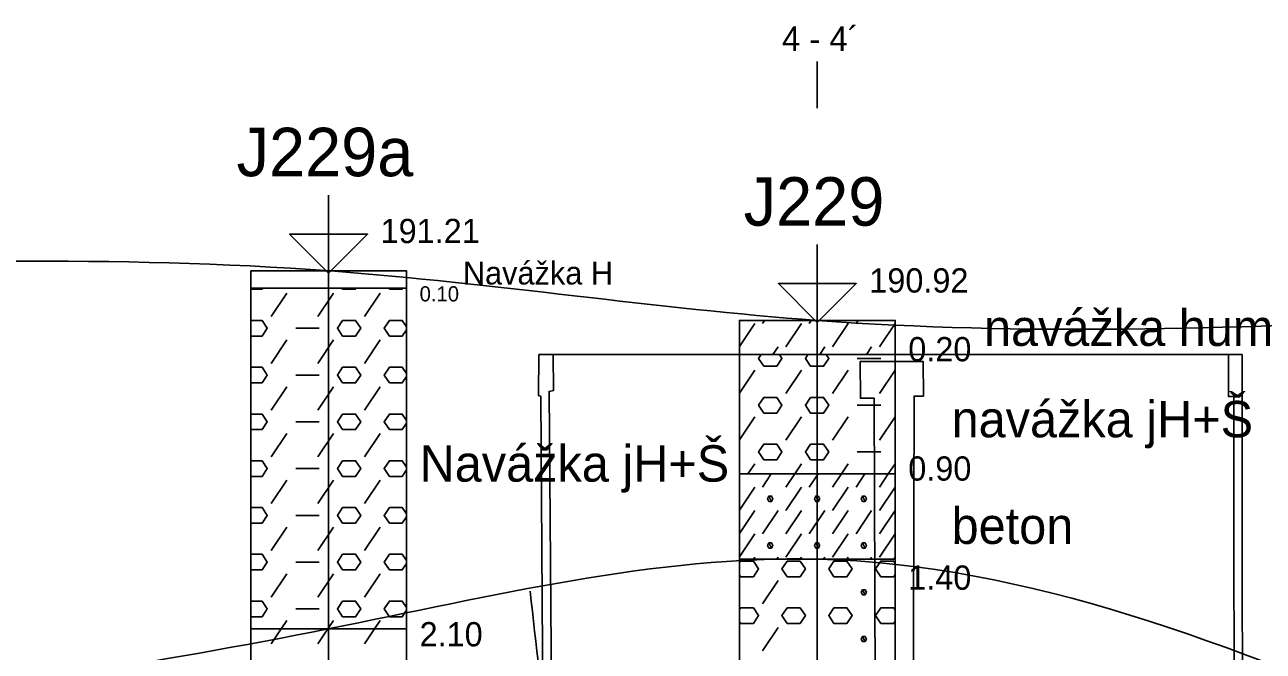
# Model space of a CAD drawing. Extents: x 3042 to 4120, y 576 to 2694.
# Drawn here: x 3453.93 to 3490.25, y 628.72 to 647.1 of the extents above; entities that cross this region are included whole.
import ezdxf

# ---------------------------------------------------------------- set-up
doc = ezdxf.new("R2010")
doc.units = 0
for name, color, linetype in [('15', 7, 'Continuous'), ('16', 7, 'Continuous'), ('17', 7, 'Continuous'), ('18', 7, 'Continuous'), ('22', 7, 'Continuous'), ('51', 7, 'Continuous'), ('52', 7, 'Continuous'), ('53', 7, 'Continuous'), ('56', 7, 'Continuous'), ('nádrže', 7, 'Continuous'), ('rozhraní', 7, 'Continuous')]:
    doc.layers.add(name, color=color, linetype=linetype)

msp = doc.modelspace()

# ---------------------------------------------------------------- linework, layer by layer
at = {"layer": '15'}
for points in [[(3462.842, 642.099), (3462.842, 639.813), (3461.699, 640.956), (3463.985, 640.956), (3462.842, 639.813)], [(3477.172, 640.649), (3477.172, 638.363), (3476.029, 639.506), (3478.315, 639.506), (3477.172, 638.363)]]:
    msp.add_lwpolyline(points, dxfattribs=at)
at = {"layer": '18'}
for p, q in [((3462.842, 583.826), (3462.842, 639.88)), ((3477.172, 617.426), (3477.172, 638.426))]:
    msp.add_line(p, q, dxfattribs=at)
at = {"layer": '22'}
msp.add_lwpolyline([(3477.172, 644.649), (3477.172, 644.649), (3477.172, 646.018)], dxfattribs=at)
at = {"layer": '51'}
for p, q in [((3474.886, 637.666), (3475.335, 638.34)), ((3475.564, 638.34), (3475.621, 638.426)), ((3476.25, 637.654), (3476.707, 638.34)), ((3476.935, 638.34), (3476.993, 638.426)), ((3477.621, 637.654), (3478.078, 638.34)), ((3478.307, 638.34), (3478.365, 638.426)), ((3478.993, 637.654), (3479.45, 638.34)), ((3475.869, 637.426), (3476.021, 637.654)), ((3477.241, 637.426), (3477.393, 637.654)), ((3478.612, 637.426), (3478.764, 637.654)), ((3478.345, 637.311), (3479.031, 637.311)), ((3474.886, 636.294), (3475.335, 636.968)), ((3476.25, 636.283), (3476.707, 636.968)), ((3477.621, 636.283), (3478.078, 636.968)), ((3478.993, 636.283), (3479.45, 636.968)), ((3478.345, 635.94), (3479.031, 635.94)), ((3474.886, 634.923), (3475.335, 635.597)), ((3476.25, 634.911), (3476.707, 635.597)), ((3477.621, 634.911), (3478.078, 635.597)), ((3478.993, 634.911), (3479.45, 635.597)), ((3478.345, 634.568), (3479.031, 634.568)), ((3475.136, 633.926), (3475.335, 634.225)), ((3476.508, 633.926), (3476.707, 634.225)), ((3477.879, 633.926), (3478.078, 634.225)), ((3479.251, 633.926), (3479.45, 634.225)), ((3475.564, 633.539), (3475.822, 633.926)), ((3476.25, 633.539), (3476.508, 633.926)), ((3476.935, 633.539), (3477.193, 633.926)), ((3477.621, 633.539), (3477.879, 633.926)), ((3478.307, 633.539), (3478.565, 633.926)), ((3478.993, 633.539), (3479.251, 633.926)), ((3474.886, 632.865), (3475.335, 633.539)), ((3476.25, 632.854), (3476.707, 633.539)), ((3477.621, 632.854), (3478.078, 633.539)), ((3478.993, 632.854), (3479.45, 633.539)), ((3474.886, 632.179), (3475.335, 632.854)), ((3475.564, 632.168), (3476.021, 632.854)), ((3476.25, 632.168), (3476.707, 632.854)), ((3476.935, 632.168), (3477.393, 632.854)), ((3477.621, 632.168), (3478.078, 632.854)), ((3478.307, 632.168), (3478.764, 632.854)), ((3478.993, 632.168), (3479.45, 632.854)), ((3474.886, 631.494), (3475.335, 632.168)), ((3476.25, 631.482), (3476.707, 632.168)), ((3477.621, 631.482), (3478.078, 632.168)), ((3478.993, 631.482), (3479.45, 632.168)), ((3475.298, 631.426), (3475.335, 631.482)), ((3475.984, 631.426), (3476.021, 631.482)), ((3476.67, 631.426), (3476.707, 631.482)), ((3477.356, 631.426), (3477.393, 631.482)), ((3478.041, 631.426), (3478.078, 631.482)), ((3478.727, 631.426), (3478.764, 631.482)), ((3479.413, 631.426), (3479.45, 631.482)), ((3474.886, 630.956), (3474.916, 630.911)), ((3475.564, 630.11), (3476.021, 630.796)), ((3474.886, 629.585), (3474.916, 629.539)), ((3475.564, 628.739), (3476.021, 629.425))]:
    msp.add_line(p, q, dxfattribs=at)
for points in [[(3460.556, 639.377), (3465.128, 639.377), (3465.128, 639.877), (3460.556, 639.877)], [(3460.556, 629.377), (3465.128, 629.377), (3465.128, 639.377), (3460.556, 639.377)], [(3474.886, 637.426), (3479.458, 637.426), (3479.458, 638.426), (3474.886, 638.426)], [(3474.886, 633.926), (3479.458, 633.926), (3479.458, 637.426), (3474.886, 637.426)], [(3474.886, 631.426), (3479.458, 631.426), (3479.458, 633.926), (3474.886, 633.926)], [(3474.886, 623.426), (3479.458, 623.426), (3479.458, 631.426), (3474.886, 631.426)], [(3460.556, 621.377), (3465.128, 621.377), (3465.128, 629.377), (3460.556, 629.377)]]:
    msp.add_lwpolyline(points, close=True, dxfattribs=at)
for points in [[(3460.556, 639.34), (3460.889, 639.34), (3460.913, 639.377)], [(3461.155, 638.539), (3461.612, 639.225)], [(3462.527, 638.539), (3462.984, 639.225)], [(3463.226, 639.377), (3463.251, 639.34)], [(3463.251, 639.34), (3463.632, 639.34), (3463.656, 639.377)], [(3463.898, 638.539), (3464.356, 639.225)], [(3464.598, 639.377), (3464.622, 639.34)], [(3464.622, 639.34), (3465.003, 639.34), (3465.028, 639.377)], [(3460.556, 637.968), (3460.889, 637.968), (3461.041, 638.197), (3460.889, 638.425), (3460.556, 638.425)], [(3461.879, 638.197), (3462.565, 638.197)], [(3463.251, 637.968), (3463.632, 637.968), (3463.784, 638.197), (3463.632, 638.425), (3463.251, 638.425), (3463.098, 638.197), (3463.251, 637.968)], [(3465.128, 638.239), (3465.003, 638.425), (3464.622, 638.425), (3464.47, 638.197), (3464.622, 637.968)], [(3464.622, 637.968), (3465.003, 637.968), (3465.128, 638.155)], [(3461.155, 637.168), (3461.612, 637.854)], [(3462.527, 637.168), (3462.984, 637.854)], [(3463.898, 637.168), (3464.356, 637.854)], [(3475.526, 637.426), (3475.45, 637.311), (3475.602, 637.083)], [(3475.602, 637.083), (3475.983, 637.083), (3476.135, 637.311), (3476.059, 637.426)], [(3476.898, 637.426), (3476.821, 637.311), (3476.974, 637.083)], [(3476.974, 637.083), (3477.355, 637.083), (3477.507, 637.311), (3477.43, 637.426)], [(3460.556, 636.596), (3460.889, 636.596), (3461.041, 636.825), (3460.889, 637.054), (3460.556, 637.054)], [(3463.251, 636.596), (3463.632, 636.596), (3463.784, 636.825), (3463.632, 637.054), (3463.251, 637.054), (3463.098, 636.825), (3463.251, 636.596)], [(3465.128, 636.867), (3465.003, 637.054), (3464.622, 637.054), (3464.47, 636.825), (3464.622, 636.596)], [(3461.879, 636.825), (3462.565, 636.825)], [(3464.622, 636.596), (3465.003, 636.596), (3465.128, 636.783)], [(3461.155, 635.796), (3461.612, 636.482)], [(3462.527, 635.796), (3462.984, 636.482)], [(3463.898, 635.796), (3464.356, 636.482)], [(3475.602, 635.711), (3475.983, 635.711), (3476.135, 635.94), (3475.983, 636.168), (3475.602, 636.168), (3475.45, 635.94), (3475.602, 635.711)], [(3476.974, 635.711), (3477.355, 635.711), (3477.507, 635.94), (3477.355, 636.168), (3476.974, 636.168), (3476.821, 635.94), (3476.974, 635.711)], [(3460.556, 635.225), (3460.889, 635.225), (3461.041, 635.453), (3460.889, 635.682), (3460.556, 635.682)], [(3463.251, 635.225), (3463.632, 635.225), (3463.784, 635.453), (3463.632, 635.682), (3463.251, 635.682), (3463.098, 635.453), (3463.251, 635.225)], [(3465.128, 635.495), (3465.003, 635.682), (3464.622, 635.682), (3464.47, 635.453), (3464.622, 635.225)], [(3461.879, 635.453), (3462.565, 635.453)], [(3464.622, 635.225), (3465.003, 635.225), (3465.128, 635.411)], [(3461.155, 634.425), (3461.612, 635.11)], [(3462.527, 634.425), (3462.984, 635.11)], [(3463.898, 634.425), (3464.356, 635.11)], [(3475.602, 634.34), (3475.983, 634.34), (3476.135, 634.568), (3475.983, 634.797), (3475.602, 634.797), (3475.45, 634.568), (3475.602, 634.34)], [(3476.974, 634.34), (3477.355, 634.34), (3477.507, 634.568), (3477.355, 634.797), (3476.974, 634.797), (3476.821, 634.568), (3476.974, 634.34)], [(3460.556, 633.853), (3460.889, 633.853), (3461.041, 634.082), (3460.889, 634.31), (3460.556, 634.31)], [(3463.251, 633.853), (3463.632, 633.853), (3463.784, 634.082), (3463.632, 634.31), (3463.251, 634.31), (3463.098, 634.082), (3463.251, 633.853)], [(3465.128, 634.124), (3465.003, 634.31), (3464.622, 634.31), (3464.47, 634.082), (3464.622, 633.853)], [(3461.155, 633.053), (3461.612, 633.739)], [(3461.879, 634.082), (3462.565, 634.082)], [(3462.527, 633.053), (3462.984, 633.739)], [(3463.898, 633.053), (3464.356, 633.739)], [(3464.622, 633.853), (3465.003, 633.853), (3465.128, 634.04)], [(3475.754, 633.273), (3475.716, 633.197), (3475.754, 633.12), (3475.831, 633.12), (3475.869, 633.197), (3475.831, 633.273), (3475.754, 633.273), (3475.831, 633.12)], [(3477.126, 633.273), (3477.088, 633.197), (3477.126, 633.12), (3477.202, 633.12), (3477.24, 633.197), (3477.202, 633.273), (3477.126, 633.273), (3477.202, 633.12)], [(3478.498, 633.273), (3478.459, 633.197), (3478.498, 633.12), (3478.574, 633.12), (3478.612, 633.197), (3478.574, 633.273), (3478.498, 633.273), (3478.574, 633.12)], [(3460.556, 632.482), (3460.889, 632.482), (3461.041, 632.71), (3460.889, 632.939), (3460.556, 632.939)], [(3461.879, 632.71), (3462.565, 632.71)], [(3463.251, 632.482), (3463.632, 632.482), (3463.784, 632.71), (3463.632, 632.939), (3463.251, 632.939), (3463.098, 632.71), (3463.251, 632.482)], [(3465.128, 632.752), (3465.003, 632.939), (3464.622, 632.939), (3464.47, 632.71), (3464.622, 632.482)], [(3464.622, 632.482), (3465.003, 632.482), (3465.128, 632.668)], [(3461.155, 631.681), (3461.612, 632.367)], [(3462.527, 631.681), (3462.984, 632.367)], [(3463.898, 631.681), (3464.356, 632.367)], [(3460.556, 631.11), (3460.889, 631.11), (3461.041, 631.339), (3460.889, 631.567), (3460.556, 631.567)], [(3463.251, 631.11), (3463.632, 631.11), (3463.784, 631.339), (3463.632, 631.567), (3463.251, 631.567), (3463.098, 631.339), (3463.251, 631.11)], [(3465.128, 631.381), (3465.003, 631.567), (3464.622, 631.567), (3464.47, 631.339), (3464.622, 631.11)], [(3475.754, 631.901), (3475.716, 631.825), (3475.754, 631.749), (3475.831, 631.749), (3475.869, 631.825), (3475.831, 631.901), (3475.754, 631.901), (3475.831, 631.749)], [(3477.126, 631.901), (3477.088, 631.825), (3477.126, 631.749), (3477.202, 631.749), (3477.24, 631.825), (3477.202, 631.901), (3477.126, 631.901), (3477.202, 631.749)], [(3478.498, 631.901), (3478.459, 631.825), (3478.498, 631.749), (3478.574, 631.749), (3478.612, 631.825), (3478.574, 631.901), (3478.498, 631.901), (3478.574, 631.749)], [(3461.879, 631.339), (3462.565, 631.339)], [(3464.622, 631.11), (3465.003, 631.11), (3465.128, 631.297)], [(3474.916, 630.911), (3475.297, 630.911), (3475.45, 631.139), (3475.297, 631.368), (3474.916, 631.368), (3474.886, 631.322)], [(3476.288, 630.911), (3476.669, 630.911), (3476.821, 631.139), (3476.669, 631.368), (3476.288, 631.368), (3476.135, 631.139), (3476.288, 630.911)], [(3477.659, 630.911), (3478.04, 630.911), (3478.193, 631.139), (3478.04, 631.368), (3477.659, 631.368), (3477.507, 631.139), (3477.659, 630.911)], [(3479.458, 631.299), (3479.412, 631.368), (3479.031, 631.368), (3478.879, 631.139), (3479.031, 630.911)], [(3461.155, 630.31), (3461.612, 630.996)], [(3462.527, 630.31), (3462.984, 630.996)], [(3463.898, 630.31), (3464.356, 630.996)], [(3479.031, 630.911), (3479.412, 630.911), (3479.458, 630.979)], [(3478.498, 630.53), (3478.459, 630.453), (3478.498, 630.377), (3478.574, 630.377), (3478.612, 630.453), (3478.574, 630.53), (3478.498, 630.53), (3478.574, 630.377)], [(3460.556, 629.738), (3460.889, 629.738), (3461.041, 629.967), (3460.889, 630.196), (3460.556, 630.196)], [(3463.251, 629.738), (3463.632, 629.738), (3463.784, 629.967), (3463.632, 630.196), (3463.251, 630.196), (3463.098, 629.967), (3463.251, 629.738)], [(3465.128, 630.009), (3465.003, 630.196), (3464.622, 630.196), (3464.47, 629.967), (3464.622, 629.738)], [(3461.879, 629.967), (3462.565, 629.967)], [(3464.622, 629.738), (3465.003, 629.738), (3465.128, 629.925)], [(3474.916, 629.539), (3475.297, 629.539), (3475.45, 629.768), (3475.297, 629.996), (3474.916, 629.996), (3474.886, 629.951)], [(3476.288, 629.539), (3476.669, 629.539), (3476.821, 629.768), (3476.669, 629.996), (3476.288, 629.996), (3476.135, 629.768), (3476.288, 629.539)], [(3477.659, 629.539), (3478.04, 629.539), (3478.193, 629.768), (3478.04, 629.996), (3477.659, 629.996), (3477.507, 629.768), (3477.659, 629.539)], [(3479.458, 629.928), (3479.412, 629.996), (3479.031, 629.996), (3478.879, 629.768), (3479.031, 629.539)], [(3461.155, 628.938), (3461.447, 629.377)], [(3461.447, 629.377), (3461.612, 629.624)], [(3462.527, 628.938), (3462.819, 629.377)], [(3462.819, 629.377), (3462.984, 629.624)], [(3463.898, 628.938), (3464.191, 629.377)], [(3464.191, 629.377), (3464.356, 629.624)], [(3479.031, 629.539), (3479.412, 629.539), (3479.458, 629.608)], [(3478.498, 629.158), (3478.459, 629.082), (3478.498, 629.006), (3478.574, 629.006), (3478.612, 629.082), (3478.574, 629.158), (3478.498, 629.158), (3478.574, 629.006)]]:
    msp.add_lwpolyline(points, dxfattribs=at)
at = {"layer": '53'}
for p, q in [((3474.886, 638.426), (3479.458, 638.426)), ((3474.886, 638.426), (3474.886, 617.426)), ((3479.458, 638.426), (3479.458, 617.426)), ((3474.886, 637.426), (3479.458, 637.426)), ((3474.886, 633.926), (3479.458, 633.926)), ((3474.886, 631.426), (3479.458, 631.426))]:
    msp.add_line(p, q, dxfattribs=at)
for points in [[(3460.556, 639.877), (3465.128, 639.877)], [(3460.556, 639.877), (3460.556, 594.877)], [(3465.128, 639.877), (3465.128, 594.877)], [(3460.556, 639.377), (3465.128, 639.377)], [(3460.556, 629.377), (3465.128, 629.377)]]:
    msp.add_lwpolyline(points, dxfattribs=at)
at = {"layer": '56'}
for p, q in [((3477.172, 638.807), (3477.172, 638.045)), ((3476.791, 638.426), (3477.553, 638.426)), ((3477.172, 637.807), (3477.172, 637.045)), ((3476.791, 637.426), (3477.553, 637.426)), ((3477.172, 634.307), (3477.172, 633.545)), ((3476.791, 633.926), (3477.553, 633.926)), ((3477.172, 631.807), (3477.172, 631.045)), ((3476.791, 631.426), (3477.553, 631.426))]:
    msp.add_line(p, q, dxfattribs=at)
for points in [[(3462.842, 640.258), (3462.842, 639.496)], [(3462.461, 639.877), (3463.223, 639.877)], [(3462.842, 639.758), (3462.842, 638.996)], [(3462.461, 639.377), (3463.223, 639.377)], [(3462.842, 629.758), (3462.842, 628.996)], [(3462.461, 629.377), (3463.223, 629.377)]]:
    msp.add_lwpolyline(points, dxfattribs=at)
at = {"layer": 'nádrže'}
msp.add_line((3469.006, 637.426), (3489.626, 637.426), dxfattribs=at)
for points in [[(3469.41, 623.781), (3469.307, 636.345), (3469.432, 636.37), (3469.426, 637.426), (3469.006, 637.426), (3468.996, 636.221), (3469.062, 636.207)], [(3489.644, 621.155), (3489.626, 637.426), (3489.226, 637.415), (3489.227, 636.193), (3489.381, 636.197), (3489.395, 623.645)], [(3479.966, 619.108), (3480.011, 636.206), (3480.281, 636.206), (3480.278, 637.22), (3478.433, 637.22), (3478.437, 636.145), (3478.842, 636.145), (3478.901, 619.315)], [(3469.062, 636.207), (3469.167, 621.305)]]:
    msp.add_lwpolyline(points, dxfattribs=at)
at = {"layer": 'rozhraní'}
for points in [[(3531.382, 641.076), (3525.329, 639.479), (3513.548, 639.076), (3477.172, 638.426), (3462.905, 639.877), (3424.998, 640.427), (3415.792, 641.826)], [(3447.81, 626.908), (3462.819, 629.377), (3477.172, 631.426), (3513.652, 620.576), (3522.449, 620.576)], [(3468.75, 630.489), (3470.139, 621.151), (3470.75, 618.65)]]:
    msp.add_spline(points, degree=3, dxfattribs=at)

# ---------------------------------------------------------------- texts
at = {"layer": '16'}
for s, p in [('J229a', (3460.143, 642.655)), ('J229', (3475.013, 641.205))]:
    msp.add_text(s, height=1.4224, dxfattribs=at).set_placement(p)
at = {"layer": '17'}
for s, p in [('191.21', (3464.366, 640.694)), ('190.92', (3478.696, 639.244))]:
    msp.add_text(s, height=0.7112, dxfattribs=at).set_placement(p)
at = {"layer": '22'}
msp.add_text('4 - 4´', height=0.72, dxfattribs=at).set_placement((3476.136, 646.327))
at = {"layer": '52'}
for s, height, p in [('Navážka H', 0.6731, (3466.779, 639.48)), ('0.10', 0.4445, (3465.509, 638.984)), ('navážka humH', 1.0668, (3482.06, 637.679)), ('0.20', 0.7112, (3479.839, 637.228)), ('navážka jH+Š', 1.0668, (3481.109, 634.998)), ('Navážka jH+Š', 1.0668, (3465.51, 633.698)), ('0.90', 0.7112, (3479.839, 633.728)), ('beton', 1.0668, (3481.109, 631.873)), ('1.40', 0.7112, (3479.839, 630.528)), ('2.10', 0.7112, (3465.509, 628.867))]:
    msp.add_text(s, height=height, dxfattribs=at).set_placement(p)

doc.saveas('drawing.dxf')
